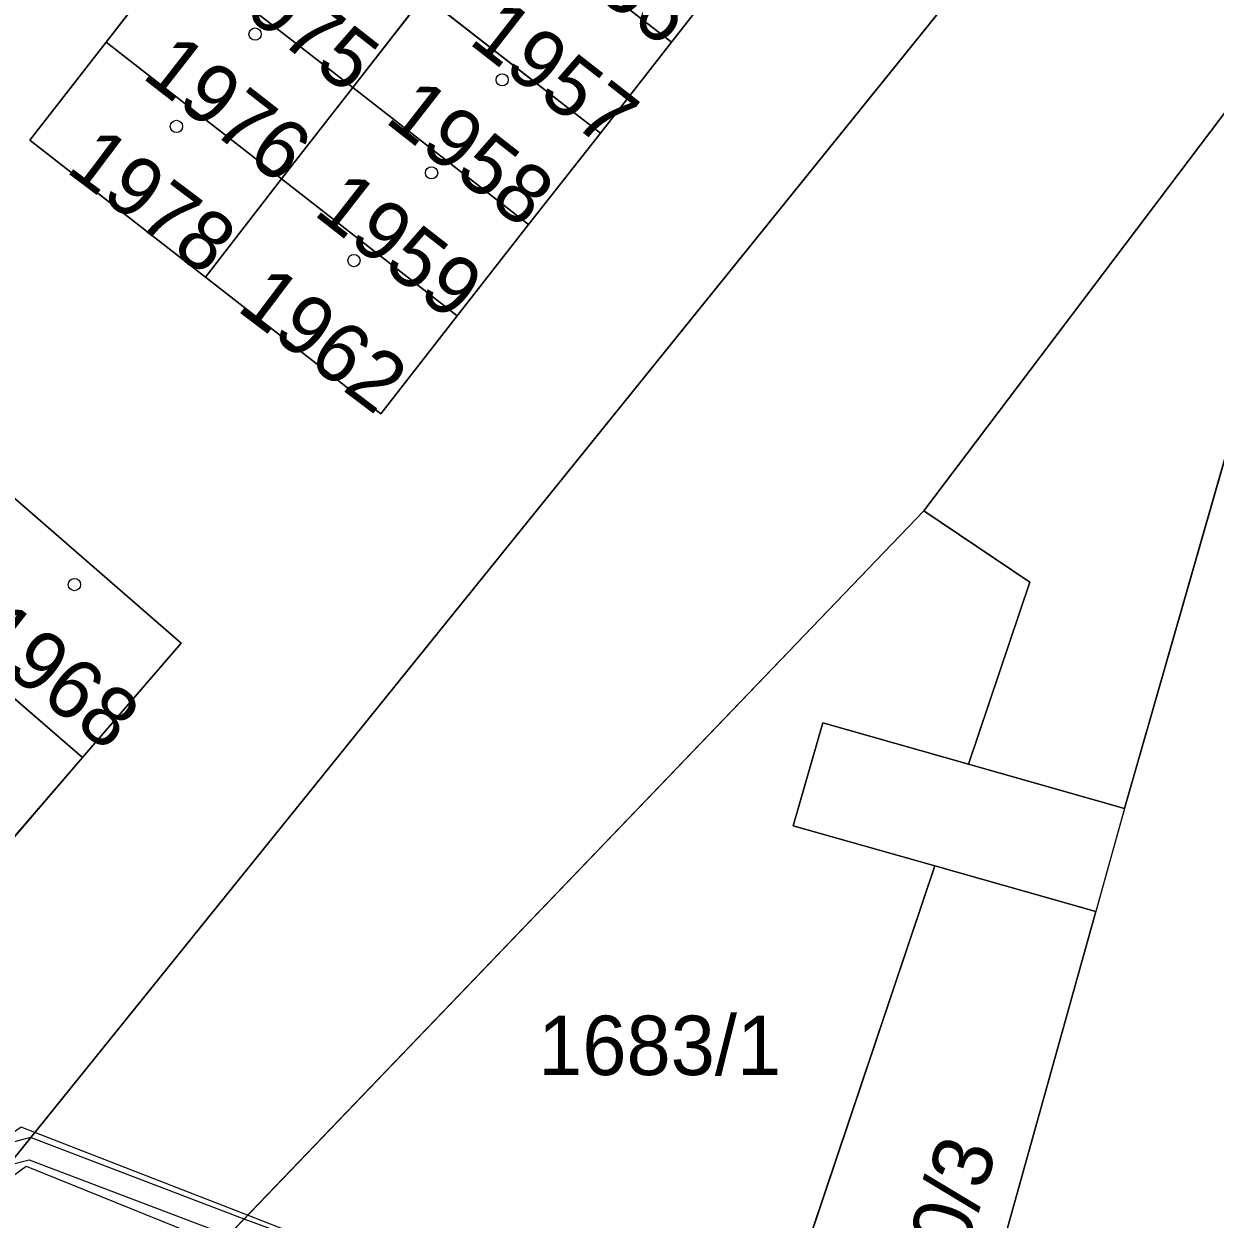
# Model space of a CAD drawing. Extents: x -689422 to -685210, y -987725 to -982160.
# Drawn here: x -686964.66 to -686930.58, y -985054.34 to -985020.15 of the extents above; entities that cross this region are included whole.
import ezdxf

# ---------------------------------------------------------------- set-up
doc = ezdxf.new("R2010")
doc.units = 0
for name, color, linetype in [('KN_Budovy', 7, 'Continuous'), ('KN_Hranice_parcel', 7, 'Continuous'), ('KN_Hranice_parcel_vnitrni_kresba', 7, 'Continuous'), ('KN_Parcelni cisla', 7, 'Continuous'), ('KN_Polygon parcely', 7, 'Continuous'), ('KN_POZEMKY_OSTATNI PLOCHA', 7, 'Continuous'), ('KN_POZEMKY_ZASTAVENA PLOCHA', 7, 'Continuous'), ('KN_VYUZITI_17_ostatni plocha_ostatni komunikace', 7, 'Continuous'), ('KN_VYUZITI_23_ostatni plocha_manipulacni plocha', 7, 'Continuous'), ('KN_VYUZITI_26_ostatni plocha_jina plocha', 7, 'Continuous'), ('KN_Věcná břemena k části', 7, 'Continuous'), ('KN_Značky budov', 7, 'Continuous')]:
    doc.layers.add(name, color=color, linetype=linetype)

msp = doc.modelspace()

# ---------------------------------------------------------------- linework, layer by layer
at = {"layer": 'KN_Budovy'}
for points in [[(-686951.19, -985016.74), (-686946.13, -985020.67), (-686944.09, -985018.06), (-686949.15, -985014.13)], [(-686955.25, -985021.97), (-686953.21, -985019.34), (-686958.23, -985015.44), (-686960.28, -985018.06)], [(-686948.16, -985023.27), (-686946.13, -985020.67), (-686951.19, -985016.74), (-686953.21, -985019.34)], [(-686957.29, -985024.58), (-686955.25, -985021.97), (-686960.28, -985018.06), (-686962.31, -985020.67)], [(-686955.25, -985021.97), (-686950.22, -985025.89), (-686948.16, -985023.27), (-686953.21, -985019.34)], [(-686962.31, -985020.67), (-686964.49, -985023.47), (-686959.47, -985027.39), (-686957.29, -985024.58)], [(-686957.29, -985024.58), (-686952.26, -985028.5), (-686950.22, -985025.89), (-686955.25, -985021.97)], [(-686959.47, -985027.39), (-686954.45, -985031.3), (-686952.26, -985028.5), (-686957.29, -985024.58)], [(-686938.51, -985061.73), (-686932.01, -985063.56), (-686928.98, -985064.41), (-686909.18, -985070.18), (-686899.12, -985034.84), (-686913.47, -985030.75), (-686916.67, -985029.84), (-686928.54, -985026.46), (-686933.17, -985042.59), (-686933.99, -985045.54)], [(-686960.16, -985037.86), (-686964.99, -985033.67), (-686967.83, -985036.95), (-686962.99, -985041.13)], [(-686965.82, -985044.42), (-686962.99, -985041.13), (-686967.83, -985036.95), (-686970.66, -985040.25)]]:
    msp.add_lwpolyline(points, close=True, dxfattribs=at)
at = {"layer": 'KN_Hranice_parcel'}
for p, q in [((-686938.91, -985034.08), (-686924.32, -985014.77)), ((-686951.19, -985016.74), (-686946.13, -985020.67)), ((-686962.31, -985020.67), (-686960.28, -985018.06)), ((-686960.28, -985018.06), (-686955.25, -985021.97)), ((-686944.09, -985018.06), (-686946.13, -985020.67)), ((-686953.21, -985019.34), (-686955.25, -985021.97)), ((-686953.21, -985019.34), (-686948.16, -985023.27)), ((-686962.31, -985020.67), (-686957.29, -985024.58)), ((-686946.13, -985020.67), (-686948.16, -985023.27)), ((-686955.25, -985021.97), (-686957.29, -985024.58)), ((-686955.25, -985021.97), (-686950.22, -985025.89)), ((-686948.16, -985023.27), (-686950.22, -985025.89)), ((-686957.29, -985024.58), (-686959.47, -985027.39)), ((-686957.29, -985024.58), (-686952.26, -985028.5)), ((-686950.22, -985025.89), (-686952.26, -985028.5)), ((-686963.43, -985059.62), (-686938.91, -985034.08)), ((-686967.83, -985036.95), (-686962.99, -985041.13)), ((-686962.99, -985041.13), (-686965.82, -985044.42)), ((-686944.2, -985060.9), (-686938.6, -985044.23))]:
    msp.add_line(p, q, dxfattribs=at)
for points in [[(-686922.82, -985000.41), (-686954.95, -985040.22), (-686965.9, -985053.78), (-686972.42, -985061.86), (-686995.97, -985078.92)], [(-686959.47, -985027.39), (-686964.49, -985023.47), (-686962.31, -985020.67)], [(-686937.63, -985041.33), (-686933.17, -985042.59), (-686928.54, -985026.46)], [(-686952.26, -985028.5), (-686954.45, -985031.3), (-686959.47, -985027.39)], [(-686964.99, -985033.67), (-686960.16, -985037.86), (-686962.99, -985041.13)], [(-686938.91, -985034.08), (-686935.88, -985036.12), (-686937.63, -985041.33)], [(-686937.63, -985041.33), (-686941.8, -985040.14), (-686942.65, -985043.09), (-686938.6, -985044.23)], [(-686938.6, -985044.23), (-686933.99, -985045.54), (-686938.51, -985061.73), (-686932.01, -985063.56)]]:
    msp.add_lwpolyline(points, dxfattribs=at)
at = {"layer": 'KN_Hranice_parcel_vnitrni_kresba'}
msp.add_line((-686933.17, -985042.59), (-686933.99, -985045.54), dxfattribs=at)
at = {"layer": 'KN_Polygon parcely'}
for points in [[(-686890.65, -984964.43), (-686900, -984974.94), (-686916.44, -984994.31), (-686922.82, -985000.41), (-686954.95, -985040.22), (-686965.9, -985053.78), (-686972.42, -985061.86), (-686995.97, -985078.92), (-686990.2, -985087.27), (-686975.94, -985072.54), (-686963.43, -985059.62), (-686938.91, -985034.08), (-686924.32, -985014.77), (-686910.26, -984997.29), (-686909.57, -984996.43), (-686890.43, -984975.03)], [(-686972.42, -985061.86), (-686965.9, -985053.78), (-686954.95, -985040.22), (-686922.82, -985000.41)], [(-686982.9, -985018.03), (-686977.98, -985022.36), (-686980.28, -985025.01), (-686982.47, -985027.53), (-686984.63, -985030.02), (-686986.78, -985032.51), (-686988.97, -985035.03), (-686991.27, -985037.68), (-686986.42, -985048.69), (-686983.61, -985045.44), (-686980.93, -985042.34), (-686978.22, -985039.2), (-686975.51, -985036.07), (-686972.66, -985032.78), (-686969.82, -985029.49), (-686964.99, -985033.67), (-686960.16, -985037.86), (-686962.99, -985041.13), (-686965.82, -985044.42), (-686968.53, -985047.55), (-686971.24, -985050.69), (-686973.91, -985053.78), (-686976.72, -985057.03)], [(-686944.09, -985018.06), (-686946.13, -985020.67), (-686948.16, -985023.27), (-686950.22, -985025.89), (-686952.26, -985028.5), (-686954.45, -985031.3), (-686959.47, -985027.39), (-686964.49, -985023.47), (-686962.31, -985020.67), (-686960.28, -985018.06)]]:
    msp.add_lwpolyline(points, dxfattribs=at)
for points in [[(-686933.17, -985042.59), (-686928.54, -985026.46), (-686916.67, -985029.84), (-686912.65, -985010.65), (-686899.99, -984994.74), (-686910.26, -984997.29), (-686924.32, -985014.77), (-686938.91, -985034.08), (-686935.88, -985036.12), (-686937.63, -985041.33)], [(-686946.13, -985020.67), (-686944.09, -985018.06), (-686949.15, -985014.13), (-686951.19, -985016.74)], [(-686955.25, -985021.97), (-686953.21, -985019.34), (-686958.23, -985015.44), (-686960.28, -985018.06)], [(-686948.16, -985023.27), (-686946.13, -985020.67), (-686951.19, -985016.74), (-686953.21, -985019.34)], [(-686957.29, -985024.58), (-686955.25, -985021.97), (-686960.28, -985018.06), (-686962.31, -985020.67)], [(-686953.21, -985019.34), (-686955.25, -985021.97), (-686950.22, -985025.89), (-686948.16, -985023.27)], [(-686962.31, -985020.67), (-686964.49, -985023.47), (-686959.47, -985027.39), (-686957.29, -985024.58)], [(-686955.25, -985021.97), (-686957.29, -985024.58), (-686952.26, -985028.5), (-686950.22, -985025.89)], [(-686957.29, -985024.58), (-686959.47, -985027.39), (-686954.45, -985031.3), (-686952.26, -985028.5)], [(-686938.6, -985044.23), (-686933.99, -985045.54), (-686938.51, -985061.73), (-686932.01, -985063.56), (-686928.98, -985064.41), (-686909.18, -985070.18), (-686899.12, -985034.84), (-686913.47, -985030.75), (-686916.67, -985029.84), (-686928.54, -985026.46), (-686933.17, -985042.59), (-686937.63, -985041.33), (-686941.8, -985040.14), (-686942.65, -985043.09)], [(-686967.83, -985036.95), (-686962.99, -985041.13), (-686960.16, -985037.86), (-686964.99, -985033.67)], [(-686938.6, -985044.23), (-686942.65, -985043.09), (-686941.8, -985040.14), (-686937.63, -985041.33), (-686935.88, -985036.12), (-686938.91, -985034.08), (-686963.43, -985059.62), (-686960.68, -985060.53), (-686959.9, -985059.8), (-686956.46, -985056.09), (-686944.2, -985060.9)], [(-686970.66, -985040.25), (-686965.82, -985044.42), (-686962.99, -985041.13), (-686967.83, -985036.95)], [(-686932.01, -985063.56), (-686938.51, -985061.73), (-686933.99, -985045.54), (-686938.6, -985044.23), (-686944.2, -985060.9), (-686945.42, -985064.53), (-686934.28, -985068.28)]]:
    msp.add_lwpolyline(points, close=True, dxfattribs=at)
at = {"layer": 'KN_POZEMKY_OSTATNI PLOCHA'}
for p, q in [((-686954.95, -985040.22), (-686922.82, -985000.41)), ((-686922.82, -985000.41), (-686954.95, -985040.22)), ((-686938.91, -985034.08), (-686924.32, -985014.77)), ((-686924.32, -985014.77), (-686938.91, -985034.08)), ((-686960.28, -985018.06), (-686962.31, -985020.67)), ((-686946.13, -985020.67), (-686944.09, -985018.06)), ((-686962.31, -985020.67), (-686964.49, -985023.47)), ((-686948.16, -985023.27), (-686946.13, -985020.67)), ((-686950.22, -985025.89), (-686948.16, -985023.27)), ((-686964.49, -985023.47), (-686959.47, -985027.39)), ((-686952.26, -985028.5), (-686950.22, -985025.89)), ((-686928.54, -985026.46), (-686933.17, -985042.59)), ((-686959.47, -985027.39), (-686954.45, -985031.3)), ((-686954.45, -985031.3), (-686952.26, -985028.5)), ((-686960.16, -985037.86), (-686964.99, -985033.67)), ((-686963.43, -985059.62), (-686938.91, -985034.08)), ((-686938.91, -985034.08), (-686963.43, -985059.62)), ((-686938.91, -985034.08), (-686935.88, -985036.12)), ((-686935.88, -985036.12), (-686938.91, -985034.08)), ((-686935.88, -985036.12), (-686937.63, -985041.33)), ((-686937.63, -985041.33), (-686935.88, -985036.12)), ((-686962.99, -985041.13), (-686960.16, -985037.86)), ((-686965.9, -985053.78), (-686954.95, -985040.22)), ((-686954.95, -985040.22), (-686965.9, -985053.78)), ((-686941.8, -985040.14), (-686942.65, -985043.09)), ((-686937.63, -985041.33), (-686941.8, -985040.14)), ((-686965.82, -985044.42), (-686962.99, -985041.13)), ((-686933.17, -985042.59), (-686937.63, -985041.33)), ((-686942.65, -985043.09), (-686938.6, -985044.23)), ((-686938.6, -985044.23), (-686944.2, -985060.9)), ((-686944.2, -985060.9), (-686938.6, -985044.23)), ((-686938.6, -985044.23), (-686933.99, -985045.54)), ((-686933.99, -985045.54), (-686938.51, -985061.73))]:
    msp.add_line(p, q, dxfattribs=at)
at = {"layer": 'KN_POZEMKY_ZASTAVENA PLOCHA'}
for p, q in [((-686946.13, -985020.67), (-686951.19, -985016.74)), ((-686951.19, -985016.74), (-686946.13, -985020.67)), ((-686962.31, -985020.67), (-686960.28, -985018.06)), ((-686955.25, -985021.97), (-686960.28, -985018.06)), ((-686960.28, -985018.06), (-686955.25, -985021.97)), ((-686944.09, -985018.06), (-686946.13, -985020.67)), ((-686953.21, -985019.34), (-686955.25, -985021.97)), ((-686955.25, -985021.97), (-686953.21, -985019.34)), ((-686948.16, -985023.27), (-686953.21, -985019.34)), ((-686953.21, -985019.34), (-686948.16, -985023.27)), ((-686964.49, -985023.47), (-686962.31, -985020.67)), ((-686957.29, -985024.58), (-686962.31, -985020.67)), ((-686962.31, -985020.67), (-686957.29, -985024.58)), ((-686946.13, -985020.67), (-686948.16, -985023.27)), ((-686957.29, -985024.58), (-686955.25, -985021.97)), ((-686955.25, -985021.97), (-686957.29, -985024.58)), ((-686955.25, -985021.97), (-686950.22, -985025.89)), ((-686950.22, -985025.89), (-686955.25, -985021.97)), ((-686948.16, -985023.27), (-686950.22, -985025.89)), ((-686959.47, -985027.39), (-686964.49, -985023.47)), ((-686959.47, -985027.39), (-686957.29, -985024.58)), ((-686957.29, -985024.58), (-686959.47, -985027.39)), ((-686957.29, -985024.58), (-686952.26, -985028.5)), ((-686952.26, -985028.5), (-686957.29, -985024.58)), ((-686950.22, -985025.89), (-686952.26, -985028.5)), ((-686933.17, -985042.59), (-686928.54, -985026.46)), ((-686954.45, -985031.3), (-686959.47, -985027.39)), ((-686952.26, -985028.5), (-686954.45, -985031.3)), ((-686964.99, -985033.67), (-686960.16, -985037.86)), ((-686962.99, -985041.13), (-686967.83, -985036.95)), ((-686967.83, -985036.95), (-686962.99, -985041.13)), ((-686960.16, -985037.86), (-686962.99, -985041.13)), ((-686942.65, -985043.09), (-686941.8, -985040.14)), ((-686941.8, -985040.14), (-686937.63, -985041.33)), ((-686962.99, -985041.13), (-686965.82, -985044.42)), ((-686937.63, -985041.33), (-686933.17, -985042.59)), ((-686938.6, -985044.23), (-686942.65, -985043.09)), ((-686933.99, -985045.54), (-686938.6, -985044.23)), ((-686938.51, -985061.73), (-686933.99, -985045.54))]:
    msp.add_line(p, q, dxfattribs=at)
at = {"layer": 'KN_VYUZITI_17_ostatni plocha_ostatni komunikace'}
for p, q in [((-686954.95, -985040.22), (-686922.82, -985000.41)), ((-686924.32, -985014.77), (-686938.91, -985034.08)), ((-686938.91, -985034.08), (-686963.43, -985059.62)), ((-686965.9, -985053.78), (-686954.95, -985040.22))]:
    msp.add_line(p, q, dxfattribs=at)
at = {"layer": 'KN_VYUZITI_23_ostatni plocha_manipulacni plocha'}
for p, q in [((-686922.82, -985000.41), (-686954.95, -985040.22)), ((-686960.28, -985018.06), (-686962.31, -985020.67)), ((-686946.13, -985020.67), (-686944.09, -985018.06)), ((-686962.31, -985020.67), (-686964.49, -985023.47)), ((-686948.16, -985023.27), (-686946.13, -985020.67)), ((-686950.22, -985025.89), (-686948.16, -985023.27)), ((-686964.49, -985023.47), (-686959.47, -985027.39)), ((-686952.26, -985028.5), (-686950.22, -985025.89)), ((-686959.47, -985027.39), (-686954.45, -985031.3)), ((-686954.45, -985031.3), (-686952.26, -985028.5)), ((-686960.16, -985037.86), (-686964.99, -985033.67)), ((-686963.43, -985059.62), (-686938.91, -985034.08)), ((-686938.91, -985034.08), (-686935.88, -985036.12)), ((-686935.88, -985036.12), (-686937.63, -985041.33)), ((-686962.99, -985041.13), (-686960.16, -985037.86)), ((-686954.95, -985040.22), (-686965.9, -985053.78)), ((-686941.8, -985040.14), (-686942.65, -985043.09)), ((-686937.63, -985041.33), (-686941.8, -985040.14)), ((-686965.82, -985044.42), (-686962.99, -985041.13)), ((-686942.65, -985043.09), (-686938.6, -985044.23)), ((-686938.6, -985044.23), (-686944.2, -985060.9))]:
    msp.add_line(p, q, dxfattribs=at)
at = {"layer": 'KN_VYUZITI_26_ostatni plocha_jina plocha'}
for p, q in [((-686938.91, -985034.08), (-686924.32, -985014.77)), ((-686928.54, -985026.46), (-686933.17, -985042.59)), ((-686935.88, -985036.12), (-686938.91, -985034.08)), ((-686937.63, -985041.33), (-686935.88, -985036.12)), ((-686933.17, -985042.59), (-686937.63, -985041.33)), ((-686944.2, -985060.9), (-686938.6, -985044.23)), ((-686938.6, -985044.23), (-686933.99, -985045.54)), ((-686933.99, -985045.54), (-686938.51, -985061.73))]:
    msp.add_line(p, q, dxfattribs=at)
at = {"layer": 'KN_Věcná břemena k části'}
for points in [[(-686943.85, -985059.86), (-686958.26, -985054.23), (-686964.35, -985051.86), (-686964.74, -985051.71), (-686974.26, -985058.3)], [(-686956.96, -985054.86), (-686958.36, -985054.34), (-686964.47, -985052.01), (-686965.54, -985052.29), (-686973.9, -985058.1)], [(-686973.56, -985058.6), (-686965.11, -985052.8), (-686964.51, -985052.64), (-686958.81, -985054.81)], [(-686973.88, -985059.24), (-686965.9, -985053.78), (-686964.6, -985052.83), (-686959.06, -985055.07)]]:
    msp.add_lwpolyline(points, dxfattribs=at)
at = {"layer": 'KN_Značky budov'}
for centre in [(-686958.047, -985020.439), (-686950.977, -985021.749), (-686960.297, -985023.079), (-686952.997, -985024.409), (-686955.217, -985026.919), (-686963.217, -985036.189)]:
    msp.add_circle(centre, 0.175, dxfattribs=at)

# ---------------------------------------------------------------- texts
at = {"layer": 'KN_Parcelni cisla'}
for s, rotation, p in [('1956', 322, (-686950.343, -985017.739)), ('1975', 322, (-686959.383, -985019.079)), ('1957', 322, (-686951.973, -985020.679)), ('1976', 322, (-686961.323, -985021.659)), ('1958', 322, (-686954.373, -985022.929)), ('1978', 323, (-686963.501, -985024.348)), ('1959', 322, (-686956.413, -985025.579)), ('1962', 323, (-686958.611, -985028.318)), ('1968', 322, (-686966.233, -985037.889)), ('1940/3', 73, (-686938.841, -985058.993))]:
    msp.add_text(s, height=1.7, rotation=rotation, dxfattribs=at).set_placement(p)
msp.add_text('1683/1', height=1.7, dxfattribs=at).set_placement((-686949.947, -985050.22))

doc.saveas('drawing.dxf')
